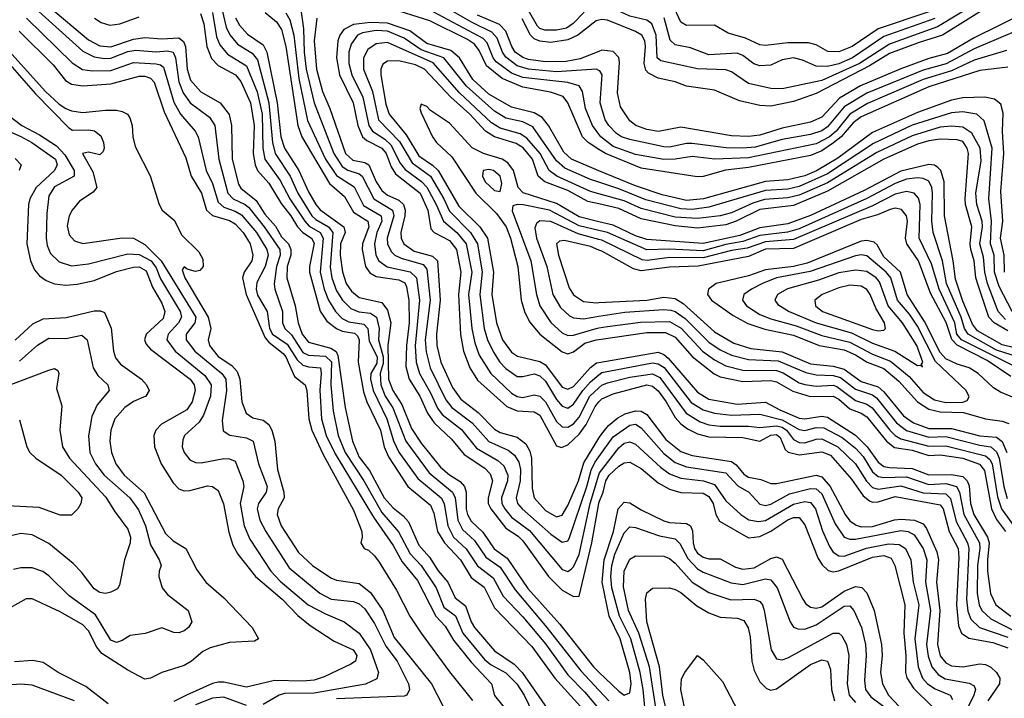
# Model space of a CAD drawing. Header units: inches. Extents: x 990535 to 1117859, y 769386 to 892122.
# Tile 535 of 656: x 1067946 to 1071437, y 826539 to 828945. Entities that reach past the tile are written whole.
import ezdxf

# ---------------------------------------------------------------- set-up
doc = ezdxf.new("R2010")
doc.units = ezdxf.units.IN
doc.header["$MEASUREMENT"] = 0
doc.layers.add('B0862', color=7, linetype='Continuous')
doc.layers.add('B0872', color=7, linetype='Continuous')

msp = doc.modelspace()

# ---------------------------------------------------------------- linework, layer by layer
at = {"layer": 'B0862', "color": 5}
for points, elevation in [([(1068050, 828992.1), (1068190, 828873.8), (1068230, 828852.4), (1068270, 828849.1), (1068350, 828875.4), (1068390, 828881.3), (1068450, 828876.6), (1068510, 828880.1), (1068527.6, 828867.6), (1068534.4, 828850), (1068540.4, 828770), (1068551.8, 828730), (1068588.9, 828688.9), (1068657, 828650), (1068689.1, 828609.1), (1068697.5, 828570), (1068699.6, 828450), (1068721.5, 828361.5), (1068730, 828347.3), (1068784.3, 828304.3), (1068815.8, 828255.8), (1068852.7, 828212.7), (1068875.1, 828175.1), (1068899.2, 828150), (1068907.9, 828130), (1068907.6, 828110), (1068894.4, 828070), (1068893.2, 828030), (1068922.5, 827930), (1068933.1, 827870), (1068948.3, 827830), (1068970, 827801.7), (1069050, 827780.4), (1069068, 827768), (1069074.6, 827754.6), (1069100, 827570), (1069126, 827450), (1069150, 827393.8), (1069186, 827346), (1069238.8, 827250), (1069270, 827214.1), (1069306, 827186), (1069324.5, 827164.5), (1069361.4, 827081.4), (1069398.9, 827038.9), (1069430, 826990.5), (1069464.1, 826950), (1069490, 826895.2), (1069527, 826867), (1069546.5, 826810), (1069559.2, 826790), (1069630, 826706.7), (1069699.5, 826659.5), (1069728, 826630), (1069974.7, 826274.7)], 2980), ([(1068658.9, 828998.9), (1068678.3, 828918.3), (1068690.8, 828890.8), (1068718.4, 828858.4), (1068770, 828826.7), (1068790, 828802.3), (1068829.9, 828650), (1068842.2, 828510), (1068851.9, 828470), (1068905, 828390), (1068932, 828330), (1068981.6, 828250), (1068996.2, 828236.2), (1069041.6, 828210), (1069056.6, 828190), (1069047.3, 828067.3), (1069052.7, 828030), (1069070, 827983.7), (1069090.5, 827950.5), (1069120.6, 827920.6), (1069149, 827909), (1069190, 827904.8), (1069211.8, 827890), (1069220.9, 827850), (1069218.3, 827810), (1069234.8, 827750), (1069234.5, 827725.5), (1069223.9, 827690), (1069226.8, 827650), (1069242.5, 827610), (1069269.2, 827569.2), (1069314.8, 827450), (1069398.1, 827338.1), (1069481.3, 827270), (1069489.8, 827249.8), (1069499.7, 827170), (1069516.8, 827136.8), (1069558.5, 827098.5), (1069599.5, 827039.5), (1069650, 827004.1), (1069702.9, 826922.9), (1069815.8, 826790), (1069935.5, 826635.5), (1070000, 826567.2)], 3060), ([(1068942, 828990), (1068952.9, 828912.9), (1068954.9, 828830), (1068962.3, 828770), (1068990.4, 828650.4), (1069059.5, 828470), (1069090, 828424.2), (1069110, 828411.3), (1069150, 828398.7), (1069160.4, 828390), (1069201.3, 828310), (1069268.1, 828270), (1069272.4, 828250), (1069248.7, 828170), (1069249.8, 828149.8), (1069262.9, 828122.9), (1069276.6, 828110), (1069299.1, 828099.1), (1069376.4, 828076.4), (1069390, 828060.9), (1069401.4, 827950), (1069384.2, 827810), (1069386.9, 827766.9), (1069401.6, 827710), (1069456.8, 827596.8), (1069478.6, 827570), (1069550, 827515.9), (1069609.1, 827449.1), (1069678.4, 827418.4), (1069700.6, 827400.6), (1069715.8, 827375.8), (1069722.4, 827350), (1069720.6, 827310), (1069706.7, 827250), (1069711.4, 827230), (1069727.9, 827210), (1069830, 827120.3), (1069870, 827092.1), (1069890, 827097), (1069894.2, 827105.8), (1069957, 827290), (1069971.9, 827348.1), (1069985.5, 827374.5), (1070000, 827394.8)], 3160), ([(1070000, 828765.4), (1069991.1, 828770), (1069850, 828760.6), (1069750, 828770), (1069710, 828781.8), (1069670, 828811.8), (1069657.6, 828830), (1069639, 828879), (1069620.5, 828900.5), (1069550, 828934.9), (1069451.2, 828991.2)], 3140), ([(1068014.2, 828974.2), (1068170, 828833.8), (1068210, 828813), (1068247.5, 828807.5), (1068270, 828809), (1068330, 828832.8), (1068357.5, 828837.5), (1068430, 828831.6), (1068470, 828834.3), (1068490.1, 828830), (1068498.4, 828810), (1068510, 828724.6), (1068525.4, 828685.4), (1068550.4, 828650.4), (1068619.1, 828599.1), (1068637.8, 828570), (1068652.5, 828450), (1068684.6, 828330), (1068703.7, 828310), (1068745.9, 828290), (1068758.8, 828278.8), (1068813.6, 828210), (1068869.1, 828130), (1068870.2, 828110), (1068856.2, 828070), (1068848.7, 828008.7), (1068850.6, 827990), (1068878.3, 827910), (1068878.2, 827870), (1068885.9, 827850), (1068910, 827828.1), (1068950, 827765.2), (1068970, 827755.7), (1069030, 827752.2), (1069051.6, 827731.6), (1069050, 827650), (1069057.8, 827557.8), (1069075, 827470), (1069100.2, 827410), (1069166, 827310), (1069230, 827197.3), (1069289.5, 827129.5), (1069330.8, 827050.8), (1069370.1, 827010), (1069422.6, 826930), (1069450, 826861.8), (1069491, 826831), (1069517.6, 826770), (1069595.3, 826675.3), (1069617.3, 826657.3), (1069670, 826628.7), (1069709.2, 826590), (1069734.6, 826550), (1069766.1, 826486.1)], 2960), ([(1068211.7, 828950), (1068235, 828935), (1068266.1, 828926.1), (1068301.2, 828930), (1068370, 828954.9)], 3020), ([(1068587.4, 828967.4), (1068599.2, 828930), (1068610.3, 828850), (1068626.8, 828806.8), (1068650, 828782.5), (1068711.8, 828750), (1068730, 828725.3), (1068765.1, 828650), (1068777.9, 828570), (1068773.9, 828470), (1068781.3, 828430), (1068790, 828410.1), (1068830, 828365.7), (1068872.9, 828292.9), (1068907.3, 828250), (1068931.1, 828210), (1068950.1, 828190.1), (1068980.9, 828170), (1068990, 828152.2), (1068973.2, 828070), (1068973.7, 828050), (1069011.7, 827911.7), (1069035.8, 827875.8), (1069069, 827850), (1069090, 827840.5), (1069133.5, 827833.5), (1069144.4, 827824.4), (1069149.8, 827809.8), (1069145.9, 827730), (1069165.8, 827625.8), (1069177.1, 827590), (1069225.3, 827490), (1069238, 827430), (1069254.4, 827394.4), (1069322.5, 827290), (1069403, 827223), (1069415.1, 827195.1), (1069427.4, 827130), (1069452.4, 827090), (1069509, 827030), (1069547, 826967), (1069593, 826933), (1069630, 826859.1), (1069761.8, 826721.8), (1069844.1, 826610), (1069935.1, 826510)], 3020), ([(1068629.3, 828970), (1068644.5, 828884.5), (1068655.7, 828855.7), (1068682.9, 828822.9), (1068750, 828781.2), (1068788.7, 828688.7), (1068805.6, 828610), (1068808.9, 828488.9), (1068815.3, 828450), (1068870, 828375.1), (1068903.6, 828310), (1068956.8, 828230), (1068972.8, 828212.8), (1069011.2, 828190), (1069022, 828170), (1069011.3, 828050), (1069025.3, 827990), (1069040.7, 827950), (1069065.6, 827910), (1069090, 827885.1), (1069113.6, 827873.6), (1069165.9, 827865.9), (1069180.3, 827850), (1069185.6, 827805.6), (1069213.7, 827750), (1069212.6, 827727.4), (1069191.4, 827690), (1069190.2, 827670), (1069199.1, 827630), (1069247.6, 827530), (1069271.9, 827451.9), (1069290, 827410.9), (1069358.1, 827318.1), (1069441, 827250), (1069451.1, 827230), (1069463.8, 827150), (1069484.4, 827110), (1069529.1, 827069.1), (1069570, 827008.2), (1069625.3, 826965.3), (1069660.9, 826900.9), (1069730, 826828), (1069810, 826731.4), (1069890, 826622.3), (1069950, 826560.5), (1070000, 826500.9)], 3040), ([(1068816.7, 828970), (1068857.3, 828937.3), (1068874.1, 828910), (1068889.6, 828849.6), (1068932.6, 828570), (1068946.9, 828530), (1069044.5, 828364.5), (1069098, 828318), (1069130, 828262), (1069181.1, 828230), (1069184.6, 828210), (1069161.8, 828150), (1069160.4, 828130), (1069172.7, 828070), (1069187.3, 828047.3), (1069210, 828034), (1069290, 828022.2), (1069311.4, 828011.4), (1069318, 827998), (1069325.5, 827950), (1069327.7, 827870), (1069317.5, 827790), (1069315.2, 827715.2), (1069327.5, 827670), (1069365.3, 827610), (1069392.4, 827550), (1069415.4, 827515.4), (1069477.2, 827457.2), (1069522.7, 827402.7), (1069595.3, 827355.3), (1069614.5, 827334.5), (1069622.5, 827310), (1069607.6, 827250), (1069607.6, 827230), (1069616.6, 827210), (1069670, 827142.1), (1069713.5, 827113.5), (1069730, 827097.3), (1069820.8, 826970), (1069870, 826922.3), (1069910, 826899.4), (1069930, 826901.3), (1069974.8, 827090), (1069999.2, 827230), (1070000, 827232.1)], 3120), ([(1068889.9, 828969.9), (1068904.3, 828944.3), (1068918.5, 828890), (1068935.9, 828735.9), (1068967.2, 828587.2), (1069030, 828450), (1069070, 828392.9), (1069132.6, 828352.6), (1069165.6, 828285.6), (1069228.3, 828250), (1069230.4, 828230), (1069212.5, 828190), (1069203.7, 828150), (1069209.3, 828110), (1069219.1, 828090), (1069249, 828069), (1069330.7, 828050.7), (1069352.9, 828030), (1069364.1, 827950), (1069348.2, 827788.2), (1069351.8, 827730), (1069363.2, 827690), (1069402.4, 827622.4), (1069427.1, 827567.1), (1069444.5, 827544.5), (1069512.2, 827492.2), (1069565.7, 827425.7), (1069641.5, 827381.5), (1069662.5, 827362.5), (1069676.9, 827330), (1069675.6, 827310), (1069654.3, 827250), (1069655.8, 827230), (1069666, 827210), (1069690, 827181.1), (1069753.8, 827133.8), (1069870, 826995.4), (1069890, 826987.9), (1069902.3, 826997.7), (1069910, 827004.7), (1069930, 827048.4), (1069969.3, 827230), (1070000, 827330.7)], 3140), ([(1070000, 828485.1), (1069962.2, 828510), (1069941.5, 828530), (1069890, 828650), (1069872.6, 828672.6), (1069828.1, 828688.1), (1069730, 828705.4), (1069656.6, 828736.6), (1069601.4, 828781.4), (1069575.5, 828835.5), (1069558.3, 828858.3), (1069534.4, 828874.4), (1069400.8, 828940.8), (1069250, 828987.7)], 3180), ([(1070000, 828539), (1069976.6, 828570), (1069952.1, 828630), (1069942.2, 828690), (1069930.2, 828710.2), (1069890, 828722.7), (1069730, 828740.4), (1069690, 828755.6), (1069635.9, 828795.9), (1069625.1, 828810), (1069603.2, 828863.2), (1069590, 828878), (1069412.6, 828972.6)], 3160), ([(1070000, 828832.6), (1069934, 828806), (1069883.7, 828796.3), (1069810, 828795.1), (1069750, 828804.4), (1069730, 828811), (1069703.4, 828830), (1069690.8, 828850), (1069670, 828904.8), (1069647.7, 828927.7), (1069570, 828961.6)], 3120), ([(1069947.8, 828972.2), (1069908.7, 828931.3), (1069884.5, 828915.5), (1069850, 828907.5), (1069807.6, 828907.6), (1069790, 828913.6), (1069781.7, 828921.7), (1069750, 828977.4)], 3060), ([(1067971, 828951), (1068132.2, 828792.2), (1068168.4, 828768.4), (1068203.9, 828763.9), (1068270, 828765), (1068350, 828793.6), (1068430, 828788.5), (1068445, 828785), (1068456.1, 828776.1), (1068492.8, 828652.8), (1068516.8, 828610), (1068568.3, 828550), (1068578.5, 828530), (1068606.9, 828410), (1068630, 828364.3), (1068650, 828297.5), (1068670, 828280), (1068710, 828266.1), (1068732.8, 828252.8), (1068786.1, 828190), (1068822.8, 828130), (1068826.9, 828110), (1068817.1, 828070), (1068786.7, 828013.3), (1068784.9, 827990), (1068790, 827968.4), (1068823.7, 827910), (1068831.8, 827850), (1068842.2, 827830), (1068894.3, 827794.3), (1068930, 827739), (1068950, 827720.2), (1068970, 827713.8), (1069012.3, 827710), (1069015.3, 827690), (1069010.8, 827630.8), (1069016.9, 827530), (1069033, 827470), (1069065.1, 827405.1), (1069200.8, 827180.8), (1069270, 827081), (1069302.9, 827022.9), (1069356.2, 826956.2), (1069421.5, 826830), (1069455, 826795), (1069484.7, 826744.7), (1069546.8, 826666.8), (1069618.5, 826590), (1069630, 826548.6), (1069762.9, 826382.9)], 2940), ([(1068711.4, 828951.4), (1068725.3, 828925.3), (1068753.5, 828893.5), (1068810, 828855.8), (1068823, 828830), (1068859.6, 828650), (1068872.5, 828530), (1068885.2, 828490), (1068935.8, 828410), (1068970, 828335.1), (1068996, 828290), (1069011.2, 828271.2), (1069095.3, 828210), (1069100.7, 828190), (1069083.4, 828150), (1069082.4, 828110), (1069090.4, 828050.4), (1069103.3, 828010), (1069122.3, 827982.3), (1069150, 827960.2), (1069230, 827941.7), (1069250, 827915.4), (1069261.6, 827870), (1069251.1, 827790), (1069254.4, 827670), (1069269.1, 827630), (1069300.9, 827580.9), (1069335.2, 827495.2), (1069370, 827443.1), (1069438.7, 827358.7), (1069470, 827331.4), (1069507.4, 827307.4), (1069523.9, 827290), (1069529.6, 827270), (1069529.1, 827209.1), (1069533.7, 827190), (1069546.6, 827166.6), (1069587.8, 827127.8), (1069628.8, 827068.8), (1069675, 827035), (1069748.2, 826928.2), (1069861, 826801), (1069981, 826650), (1070000, 826631.7)], 3080), ([(1068999.5, 828950), (1068989.8, 828869.8), (1068998.9, 828770), (1069020, 828690), (1069045.6, 828630), (1069100.9, 828470), (1069127.4, 828447.4), (1069170, 828438.3), (1069184.3, 828430), (1069210.6, 828370), (1069230, 828339), (1069250, 828323.3), (1069290, 828304.8), (1069306.5, 828290), (1069313, 828270), (1069311.5, 828250), (1069297.8, 828190), (1069298.7, 828170), (1069308.2, 828150), (1069344.6, 828124.6), (1069410, 828106.7), (1069428.1, 828090), (1069436.8, 827950), (1069424.4, 827830), (1069425.6, 827790), (1069440, 827730), (1069480.4, 827640.4), (1069510, 827599.8), (1069571.9, 827551.9), (1069630, 827492.5), (1069650, 827480.6), (1069710, 827464.6), (1069741, 827441), (1069755.4, 827415.4), (1069761.3, 827390), (1069763.7, 827283.7), (1069770.8, 827250), (1069810, 827204.6), (1069850, 827182.3), (1069870, 827188.6), (1069890, 827222.5), (1069927.4, 827310), (1069946.1, 827373.9), (1070000, 827460.9)], 3180), ([(1070000, 828409.5), (1069902.7, 828450), (1069875.1, 828475.1), (1069821.4, 828570), (1069798.5, 828598.5), (1069770, 828615.1), (1069690, 828634.6), (1069610, 828681.3), (1069552.9, 828732.9), (1069505.7, 828810), (1069475.4, 828835.4), (1069390, 828860.9), (1069330, 828905.1), (1069250, 828932.6), (1069190, 828934.9), (1069130, 828927.6), (1069095.6, 828910), (1069081.5, 828890), (1069074.3, 828870), (1069069.6, 828810), (1069080.5, 828750), (1069129, 828650), (1069145.2, 828570), (1069162, 828530), (1069176.6, 828516.6), (1069230, 828490), (1069245.3, 828470), (1069262.9, 828422.9), (1069278.8, 828398.8), (1069366, 828330), (1069393.6, 828270), (1069403.8, 828203.8), (1069415.9, 828190), (1069470, 828162.5), (1069495.3, 828130), (1069510.2, 828050), (1069502.3, 827970), (1069508.7, 827828.7), (1069519.3, 827770), (1069542.1, 827710), (1069570, 827667.3), (1069673.8, 827573.8), (1069710, 827557.8), (1069770, 827554.8), (1069790, 827542.1), (1069850, 827434), (1069867.7, 827427.7), (1069890, 827437.8), (1069930, 827475.6), (1069954.6, 827510), (1069986.1, 827573.9), (1070000, 827589.6)], 3220), ([(1070000, 828943), (1069990, 828940.9), (1069924.8, 828890), (1069890, 828873.8), (1069830, 828864.7), (1069790, 828868.8), (1069770, 828877.2), (1069757.1, 828890), (1069728.3, 828948.3)], 3080), ([(1067819.6, 828890), (1068002.6, 828682.6), (1068121, 828561), (1068133.5, 828553.5), (1068190, 828555), (1068211.3, 828551.3), (1068233.5, 828533.5), (1068243.4, 828510), (1068245.7, 828490), (1068242, 828478), (1068230, 828465.4), (1068190, 828474.9), (1068168.9, 828470), (1068205.7, 828405.7), (1068219.5, 828350), (1068206.6, 828333.4), (1068158.2, 828301.8), (1068131.9, 828270), (1068121.8, 828250), (1068114.3, 828214.3), (1068121.6, 828181.6), (1068141.1, 828161.1), (1068170, 828151), (1068310, 828171.1), (1068350, 828170.1), (1068390, 828147.5), (1068447.5, 828090), (1068570.9, 827890), (1068567.2, 827870), (1068536.5, 827830), (1068536.8, 827810), (1068567.1, 827770), (1068662.8, 827690), (1068676.7, 827670), (1068679.1, 827630), (1068664.1, 827524.1), (1068667.4, 827487.4), (1068691.3, 827471.3), (1068750, 827462.6), (1068773.5, 827450), (1068792.9, 827370), (1068824, 827290), (1068820.7, 827270), (1068793, 827230), (1068788.5, 827210), (1068797.4, 827170), (1068818.5, 827130), (1068901.3, 827001.3), (1069010, 826910.9), (1069050.1, 826890.1), (1069130, 826882.3), (1069150, 826873.1), (1069170, 826856.1), (1069204.3, 826804.3), (1069244.1, 826724.1), (1069284.8, 826670), (1069325.1, 826590), (1069328.7, 826570), (1069318.6, 826550), (1069310, 826545.9), (1069070, 826536.8)], 2860), ([(1067944.3, 828904.3), (1068065.4, 828785.4), (1068109, 828729), (1068130, 828716.7), (1068170, 828710.3), (1068270, 828717.8), (1068370, 828744.3), (1068390, 828744.2), (1068410, 828737.9), (1068423.3, 828723.3), (1068458.3, 828618.3), (1068534.9, 828454.9), (1068554.5, 828390), (1068591.1, 828330), (1068609, 828269), (1068630.2, 828250.2), (1068690, 828232.5), (1068710, 828220.7), (1068738.2, 828190), (1068764, 828150), (1068772.8, 828110), (1068769.8, 828090), (1068742.5, 828050), (1068736.1, 828030), (1068749.3, 827970), (1068816.9, 827816.9), (1068830, 827801), (1068880.9, 827760.9), (1068890, 827750), (1068920.1, 827680.1), (1068958, 827650), (1068964.4, 827630), (1068971.7, 827530), (1068982.1, 827490), (1069022.8, 827402.8), (1069130, 827206), (1069159.1, 827130), (1069161, 827110), (1069156, 827090), (1069167.3, 827070), (1069183.4, 827063.4), (1069204.4, 827044.4), (1069221.1, 827021.1), (1069281.9, 826921.9), (1069330, 826830.2), (1069370, 826769.5), (1069470, 826632.4), (1069551.2, 826531.2)], 2920), ([(1070000, 828368.8), (1069970, 828378.9), (1069879, 828419), (1069850, 828444.2), (1069765.5, 828565.5), (1069730, 828582.6), (1069670, 828596), (1069630, 828620.8), (1069530, 828708.8), (1069450.2, 828810), (1069370, 828838.4), (1069310, 828879.2), (1069250, 828904.5), (1069210, 828907.2), (1069161.7, 828898.3), (1069144.2, 828890), (1069122.1, 828857.9), (1069113.6, 828830), (1069113.1, 828790), (1069124.1, 828750), (1069162.6, 828670), (1069183.6, 828570), (1069197.3, 828550), (1069241.4, 828521.4), (1069261.8, 828501.8), (1069295.7, 828435.7), (1069313.4, 828413.4), (1069370.9, 828370.9), (1069390, 828350.8), (1069423.4, 828290), (1069448.5, 828230), (1069496.7, 828190), (1069529, 828150), (1069548.9, 828050), (1069537.8, 827970), (1069549.2, 827850), (1069559.4, 827799.4), (1069575.7, 827755.7), (1069617.1, 827690), (1069690, 827620.2), (1069710, 827608.6), (1069730, 827605.5), (1069770, 827615.3), (1069790, 827610.5), (1069810, 827590.4), (1069850, 827520.5), (1069870, 827501.5), (1069890, 827500.4), (1069910, 827512.3), (1069930, 827535.9), (1069967.8, 827610), (1070000, 827639.5)], 3240), ([(1067874.8, 828870), (1068037.5, 828690), (1068085.8, 828645.8), (1068110, 828630.4), (1068130, 828622.4), (1068170, 828615.7), (1068250, 828624.3), (1068290, 828623.9), (1068310, 828619.8), (1068328.2, 828610), (1068337.2, 828597.2), (1068345.5, 828570), (1068347.5, 828530), (1068355.5, 828495.5), (1068408.7, 828391.3), (1068440.3, 828290), (1068451.8, 828270), (1068494.2, 828234.2), (1068520.7, 828180.7), (1068581.3, 828121.3), (1068595.5, 828095.5), (1068597, 828070), (1068584.9, 828055.1), (1068570, 828051.6), (1068540.5, 828060.5), (1068530, 828068.3), (1068522.1, 828057.9), (1068532.2, 828030), (1068615, 827890), (1068624.5, 827850), (1068614.8, 827810), (1068619.2, 827790), (1068650, 827751.2), (1068698.8, 827718.8), (1068717, 827697), (1068726.6, 827670), (1068734.1, 827590), (1068749.5, 827549.5), (1068773.1, 827533.1), (1068810, 827524.4), (1068830, 827510.1), (1068840.6, 827490), (1068851.2, 827450), (1068860.3, 827350), (1068883.3, 827270), (1068883.6, 827250), (1068862.2, 827210), (1068858.6, 827190), (1068873, 827150), (1068935.3, 827055.3), (1068985, 827010), (1069050, 826965.4), (1069070, 826957.6), (1069150, 826945.7), (1069190, 826914.2), (1069234, 826850), (1069273.9, 826753.9), (1069406.4, 826590), (1069447.8, 826510)], 2880), ([(1070000, 828327.2), (1069970, 828335.5), (1069850.4, 828390.4), (1069823.5, 828410), (1069791.6, 828470), (1069744.9, 828524.9), (1069720.8, 828540.8), (1069650, 828560.7), (1069619.6, 828579.6), (1069506, 828686), (1069411.9, 828791.9), (1069250, 828864.7), (1069210, 828859.8), (1069180.5, 828839.5), (1069164.8, 828810), (1069165, 828770), (1069196.7, 828690), (1069218.5, 828590), (1069293, 828513), (1069337.6, 828437.6), (1069403, 828390), (1069449.7, 828310), (1069470, 828266), (1069544.3, 828190), (1069569.8, 828150), (1069586.3, 828050), (1069577.5, 827970), (1069593.5, 827850), (1069604.8, 827810), (1069625.8, 827765.8), (1069648.8, 827730), (1069670, 827707.8), (1069710, 827680.1), (1069730, 827679.9), (1069770, 827689.1), (1069790, 827682.4), (1069810, 827662.7), (1069850, 827598.3), (1069870, 827574.9), (1069890, 827567.9), (1069910, 827582), (1069942.6, 827630), (1069970, 827660.8), (1070000, 827685.5)], 3260), ([(1070000, 828291.5), (1069960.7, 828300.7), (1069890, 828339.2), (1069808.1, 828370), (1069784.8, 828390), (1069764.3, 828450), (1069730.8, 828490.8), (1069706.3, 828506.3), (1069629.9, 828530), (1069597.4, 828550), (1069542.5, 828610), (1069474.4, 828670), (1069381, 828770), (1069350, 828785.3), (1069290, 828799.2), (1069250, 828798), (1069233.2, 828786.8), (1069226.3, 828770), (1069227, 828750), (1069245, 828645), (1069256.5, 828610), (1069316.6, 828536.6), (1069361.7, 828461.7), (1069410, 828429.6), (1069430, 828410.3), (1069503.6, 828283.6), (1069577.6, 828210), (1069604.9, 828170), (1069625.6, 828050), (1069620, 827970), (1069637.1, 827870), (1069658.3, 827810), (1069690, 827765.5), (1069711.4, 827751.4), (1069790, 827732.6), (1069810, 827720.8), (1069870, 827641.8), (1069890, 827635.1), (1069910, 827644.5), (1069970, 827711.4), (1069991.5, 827728.5), (1070000, 827729.9)], 3280), ([(1070000, 828228.3), (1069930, 828245.7), (1069850, 828293), (1069731.3, 828331.3), (1069713.8, 828350), (1069696.7, 828410), (1069677.2, 828437.2), (1069656.6, 828450), (1069590.6, 828470.6), (1069551, 828491), (1069470, 828577.9), (1069403.3, 828623.3), (1069390, 828637.2), (1069370, 828645.6), (1069365.1, 828630), (1069370, 828614.4), (1069410, 828529.2), (1069423.7, 828510), (1069478.6, 828458.6), (1069563.6, 828330), (1069637.2, 828257.2), (1069671.1, 828210), (1069686.7, 828170), (1069712.5, 828070), (1069723.9, 827950), (1069735.9, 827910), (1069753.5, 827873.5), (1069790.5, 827830), (1069870, 827767.6), (1069890, 827759.8), (1069910, 827767.6), (1069950, 827797.7), (1069990, 827810), (1070000, 827811.5)], 3320), ([(1067890, 828618.3), (1067954.1, 828570), (1068017.1, 828537.1), (1068077.3, 828497.3), (1068106.1, 828466.1), (1068139.1, 828410), (1068139.8, 828390), (1068070, 828351.9), (1068050, 828320.4), (1068042.4, 828257.6), (1068039.9, 828170), (1068044, 828144), (1068055.5, 828115.5), (1068085.9, 828085.9), (1068130, 828072.4), (1068190, 828079.1), (1068330, 828115.1), (1068370, 828111.9), (1068412.8, 828090), (1068430, 828065.3), (1068445.6, 828025.6), (1068515.3, 827910), (1068519.6, 827890), (1068509.5, 827870), (1068473, 827830), (1068467.5, 827810), (1068497.1, 827770), (1068603.1, 827683.1), (1068625.5, 827650), (1068622.7, 827610), (1068597.9, 827542.1), (1068582.5, 827517.5), (1068530.1, 827470), (1068524.3, 827455.7), (1068522.8, 827430), (1068529.7, 827409.7), (1068550, 827384.8), (1068570, 827375), (1068590, 827374.1), (1068670, 827388.6), (1068690, 827387.9), (1068710, 827380.1), (1068737.9, 827310), (1068740.5, 827290), (1068728.3, 827230), (1068742.4, 827150), (1068762.8, 827102.8), (1068837.2, 826990), (1068870, 826953.7), (1068969.6, 826869.6), (1069030, 826837.9), (1069097.1, 826810), (1069149.8, 826769.8), (1069190.5, 826710.5), (1069218.4, 826630), (1069212.3, 826607.7), (1069171.8, 826588.2), (1068990, 826557.1), (1068884.7, 826555.3), (1068866.4, 826550), (1068810, 826516.6)], 2840), ([(1067910, 828548.2), (1067950.9, 828530.9), (1067989.5, 828509.5), (1068073.2, 828450), (1068078.8, 828430), (1068069.4, 828410), (1068005.2, 828350), (1067982.3, 828310), (1067977.1, 828290), (1067971.5, 828150), (1067984.8, 828090), (1067998.5, 828058.5), (1068016.4, 828036.4), (1068040, 828020), (1068070, 828008.6), (1068110, 828003.3), (1068150, 828006.7), (1068210, 828019.9), (1068290, 828051.7), (1068350, 828066.9), (1068370, 828068.1), (1068394.5, 828054.5), (1068417.1, 827997.1), (1068450, 827939.8), (1068460.9, 827910), (1068454.7, 827885.3), (1068394.7, 827830), (1068389.2, 827810), (1068394.6, 827794.6), (1068410, 827776.7), (1068550.4, 827670), (1068564.6, 827650), (1068568.8, 827630), (1068558.2, 827590), (1068538.9, 827561.1), (1068448.7, 827511.3), (1068428.7, 827490), (1068422.1, 827470), (1068423.7, 827430), (1068448.4, 827370), (1068490, 827303.2), (1068510, 827281.9), (1068530, 827274.3), (1068550, 827275.8), (1068612.3, 827292.3), (1068630.1, 827290.1), (1068650, 827275.8), (1068668.7, 827228.7), (1068687.8, 827127.8), (1068701.7, 827081.7), (1068719.9, 827050), (1068782.6, 826970), (1068876.4, 826890), (1068932.6, 826832.6), (1068976.4, 826796.4), (1069060.8, 826740.8), (1069129, 826710), (1069141.6, 826690), (1069136.8, 826670), (1069120.5, 826659.5), (1069025.2, 826614.8), (1068990, 826603.3), (1068950, 826599.2), (1068850, 826602.1), (1068750, 826578.7), (1068670, 826595.9), (1068650, 826596.1), (1068630, 826591.5), (1068537.9, 826550), (1068493.2, 826526.8)], 2820), ([(1067930, 828453.3), (1067951.6, 828430), (1067945, 828410)], 2780), ([(1070000, 828197.2), (1069930, 828214.6), (1069824.6, 828270), (1069731.3, 828288.7), (1069710.1, 828289.9), (1069694.9, 828285.1), (1069692.3, 828267.7), (1069758.3, 828090), (1069778.1, 827970), (1069790.5, 827930.5), (1069830, 827871), (1069870, 827834.3), (1069890, 827825.2), (1069910, 827826), (1069989.8, 827850.2), (1070000, 827852.1)], 3340), ([(1070000, 828165.7), (1069926.1, 828186.1), (1069830, 828229.2), (1069790, 828231.5), (1069778.2, 828221.8), (1069772.6, 828207.4), (1069778.4, 828170), (1069814.8, 828070), (1069836.6, 827970), (1069864, 827924), (1069895.4, 827895.4), (1069910, 827887.8), (1069944.7, 827884.7), (1070000, 827893.4)], 3360), ([(1070000, 828128.3), (1069970, 828140.6), (1069877.8, 828162.2), (1069860.7, 828159.3), (1069850.1, 828150), (1069857.2, 828110), (1069894.1, 827994.1), (1069910, 827969.1), (1069945.7, 827945.7), (1069990, 827941.5), (1070000, 827942)], 3380), ([(1067930, 827809), (1067993, 827867), (1068030, 827884.6), (1068111.6, 827888.4), (1068210, 827912.8), (1068232.6, 827912.6), (1068247, 827907), (1068270.9, 827850.9), (1068278.4, 827770), (1068286, 827746), (1068304, 827724), (1068378.3, 827670), (1068395.9, 827650), (1068405.1, 827630), (1068393.4, 827610), (1068350, 827590.6), (1068318.5, 827570), (1068283.2, 827530), (1068269, 827490), (1068265.4, 827450), (1068271.6, 827410), (1068286.7, 827370), (1068317, 827330), (1068387.5, 827267.5), (1068463.2, 827123.2), (1068490, 827097.1), (1068535.5, 827070), (1068574.7, 826994.7), (1068606.8, 826950), (1068670, 826895.3), (1068770.7, 826790), (1068793, 826750), (1068778.3, 826741.7), (1068690, 826736.7), (1068621.9, 826718.1), (1068595.8, 826704.2), (1068555.6, 826670), (1068530, 826655.3), (1068449.7, 826630.3), (1068410, 826609.9), (1068390, 826606.6), (1068330, 826638.5), (1068237.7, 826697.7), (1068220.1, 826720.1), (1068190, 826777.5), (1068170, 826798.7), (1068090, 826845.2), (1067990, 826891.6), (1067969.2, 826890.8), (1067910, 826858.7)], 2780), ([(1067945.8, 827734.2), (1068010, 827790.6), (1068050, 827815.2), (1068110, 827814.7), (1068166.6, 827826.6), (1068185, 827810), (1068206.8, 827710), (1068223.8, 827683.8), (1068258.9, 827650), (1068264.1, 827630), (1068221.1, 827578.9), (1068202.5, 827537.5), (1068190.1, 827469.9), (1068195.4, 827410), (1068214.6, 827370), (1068245.8, 827330), (1068336.2, 827250), (1068367, 827207), (1068391.8, 827150), (1068410, 827083.3), (1068440.6, 827030), (1068447.5, 827010), (1068440.5, 826990), (1068440.1, 826970), (1068451.6, 826930), (1068470, 826907.3), (1068543.6, 826850), (1068556.5, 826810), (1068544.7, 826790), (1068530, 826778), (1068510, 826770.7), (1068492.4, 826772.4), (1068450, 826788.7), (1068391.3, 826768.7), (1068338.3, 826761.7), (1068310, 826743.5), (1068290, 826736.8), (1068270, 826744.9), (1068215.2, 826835.2), (1068122, 826902), (1068050, 826973), (1068027.9, 826987.9), (1067990, 827001), (1067950, 827001.2), (1067924.2, 826995.8)], 2760), ([(1067890, 827641.5), (1068050, 827702.3), (1068070, 827707.6), (1068081.2, 827701.2), (1068085, 827690), (1068077.3, 827637.3), (1068095.8, 827575.8), (1068088.4, 827490), (1068098.2, 827430), (1068122.5, 827390), (1068252, 827252), (1068282.1, 827202.1), (1068330, 827138), (1068339, 827110), (1068338, 827090), (1068318.3, 827030), (1068300, 826940), (1068293.1, 826926.9), (1068270, 826915.3), (1068250, 826910.7), (1068230, 826914.4), (1068210, 826927.2), (1068166, 826986), (1068136.1, 827016.1), (1068050, 827087), (1067990, 827118.6), (1067950, 827123.2), (1067910, 827113.7)], 2740), ([(1067946.1, 827526.1), (1067971.8, 827430), (1067982.3, 827410), (1068003.8, 827390), (1068093.3, 827330), (1068153.7, 827270), (1068166.5, 827250), (1068162.6, 827230), (1068152, 827210), (1068130, 827188.3), (1068090, 827187.9), (1068015, 827215), (1067856.1, 827223.9)], 2720), ([(1068259.6, 826519.6), (1068180.2, 826580.2), (1068082.2, 826630), (1068030, 826665.7), (1067992.8, 826672.8), (1067927.4, 826667.4)], 2820), ([(1068140.2, 826530), (1067990, 826585.4), (1067950, 826588.5), (1067870, 826583)], 2840), ([(1068750, 826513.2), (1068670, 826543), (1068630, 826539.2), (1068570, 826515.2)], 2840)]:
    msp.add_lwpolyline(points, dxfattribs=dict(at, elevation=elevation))
at = {"layer": 'B0862', "color": 5, "elevation": 3340}
msp.add_lwpolyline([(1069610, 828413.4), (1069589.7, 828410.3), (1069586.7, 828390), (1069596.3, 828370), (1069630, 828339.8), (1069650, 828335.6), (1069655.4, 828364.6), (1069650, 828390.4), (1069626.3, 828410)], close=True, dxfattribs=at)
at = {"layer": 'B0872', "color": 5}
for points, elevation in [([(1071530, 829122.3), (1071430, 829065.6), (1071337.7, 829002.3), (1071200.5, 828919.5), (1071030, 828858.7), (1070923.4, 828790), (1070790, 828729.8), (1070650, 828700.1), (1070610, 828701.5), (1070530, 828718.3), (1070470, 828760.5), (1070450, 828767.5), (1070350, 828770.5), (1070219.5, 828799.5), (1070206, 828810), (1070202.3, 828890), (1070187.5, 828930), (1070170, 828943.1), (1070110, 828957.8), (1070030, 828994.5), (1070000, 828995.4)], 3060), ([(1071410, 829009.3), (1071218.2, 828890), (1071135.5, 828864.5), (1071030, 828824.6), (1070958.8, 828781.2), (1070770, 828682.9), (1070690, 828655), (1070610, 828638.3), (1070570, 828640.3), (1070497.8, 828657.8), (1070410, 828695.3), (1070310, 828708.9), (1070270, 828724.5), (1070210, 828737.5), (1070175.8, 828755.8), (1070166.5, 828766.5), (1070160.1, 828790), (1070165, 828850), (1070162.5, 828870), (1070152.2, 828890), (1070130, 828903.6), (1070030, 828942.8), (1070010, 828945.1), (1070000, 828943)], 3080), ([(1071170, 828973), (1070990, 828913.1), (1070897.8, 828850), (1070850, 828831), (1070811.9, 828831.9), (1070770, 828855.4), (1070742.5, 828862.5), (1070670, 828863.5), (1070590, 828853), (1070570, 828855.5), (1070519.1, 828879.1), (1070457.6, 828897.6), (1070410, 828925.2), (1070310, 828924.6), (1070290, 828935.8), (1070260.5, 829000.5)], 3020), ([(1071510, 828969.5), (1071330, 828881.2), (1071235.3, 828824.7), (1071170, 828807.5), (1071070, 828770.8), (1070927.3, 828710), (1070853.4, 828666.6), (1070790, 828599.8), (1070750, 828581.9), (1070650, 828560.1), (1070570, 828536), (1070530, 828531.1), (1070470, 828532.9), (1070290, 828564.1), (1070210.9, 828549.1), (1070170, 828555.2), (1070130.6, 828570), (1070110, 828586.5), (1070075.9, 828635.9), (1070065.8, 828685.8), (1070073, 828793), (1070070, 828811.1), (1070050, 828832.7), (1070010, 828836.6), (1070000, 828832.6)], 3120), ([(1071550, 828934.9), (1071330, 828841.2), (1071231, 828789), (1071150, 828765.5), (1070950, 828684.4), (1070870, 828636.5), (1070810, 828564.8), (1070790, 828551.3), (1070750, 828537.7), (1070650, 828520.3), (1070553.4, 828493.4), (1070510, 828489.2), (1070451.1, 828491.1), (1070330, 828505.6), (1070310, 828505.6), (1070250, 828493.4), (1070230, 828494.2), (1070110, 828519.6), (1070080.5, 828530), (1070062, 828542), (1070034.5, 828570), (1070022.2, 828590), (1070004.9, 828650), (1070011.4, 828750), (1070003.5, 828763.5), (1070000, 828765.4)], 3140), ([(1071190.4, 828949.6), (1071010, 828884.9), (1070898.6, 828810), (1070850, 828788.6), (1070810, 828778.9), (1070770, 828780.5), (1070721.7, 828801.7), (1070690, 828810.2), (1070650, 828802.5), (1070610, 828784), (1070570, 828781.3), (1070548.7, 828788.7), (1070510, 828818.1), (1070490, 828826.7), (1070390, 828820.8), (1070324.9, 828844.9), (1070270, 828855.4), (1070252.2, 828872.2), (1070231.2, 828951.2)], 3040), ([(1071444.4, 828835.6), (1071330, 828801), (1071250, 828763.2), (1071150, 828732.4), (1070952.2, 828647.8), (1070889.8, 828610.2), (1070840.8, 828550), (1070817.9, 828530), (1070770, 828504.4), (1070530, 828455.3), (1070410.6, 828450.6), (1070330, 828460.4), (1070270, 828450.6), (1070230, 828449.3), (1070130, 828466.6), (1070050, 828495), (1070006.8, 828530), (1070000, 828539)], 3160), ([(1071450, 828776.4), (1071350, 828765.2), (1071170, 828706.4), (1070930, 828600.3), (1070901.3, 828578.7), (1070858.6, 828530), (1070832.2, 828507.8), (1070790, 828480.4), (1070750, 828463), (1070530, 828421.4), (1070448.7, 828411.3), (1070370, 828389.4), (1070348.2, 828388.2), (1070150, 828418.8), (1070022.8, 828470), (1070000, 828485.1)], 3180), ([(1071437.7, 828050), (1071437, 828110), (1071424.1, 828170), (1071431.4, 828230), (1071424.6, 828335.4), (1071435.4, 828470), (1071430.6, 828550), (1071433.7, 828613.7), (1071425.1, 828645.1), (1071402.7, 828662.7), (1071368.7, 828670), (1071290, 828667.6), (1071250, 828659.2), (1071130, 828616.4), (1070970, 828545.4), (1070846.5, 828453.5), (1070771, 828409), (1070730, 828390.8), (1070670, 828376.9), (1070590, 828371.1), (1070370.3, 828309.7), (1070310, 828304.3), (1070224.3, 828324.3), (1070130, 828355.4), (1070000, 828409.5)], 3220), ([(1071464.6, 827910), (1071418.9, 827998.9), (1071402.2, 828050), (1071400.8, 828110), (1071387.7, 828150), (1071391.9, 828230), (1071382.9, 828310), (1071394.6, 828490), (1071365.8, 828585.8), (1071339.3, 828610), (1071290, 828618.7), (1071250, 828615.2), (1071110, 828570.7), (1070973.5, 828506.5), (1070810, 828398.3), (1070710, 828353.5), (1070670, 828343.9), (1070590, 828339.2), (1070390, 828279.8), (1070330, 828272.5), (1070290, 828274.5), (1070166.5, 828306.5), (1070070, 828345.3), (1070000, 828368.8)], 3240), ([(1071441.8, 827881.8), (1071415.3, 827910), (1071378, 828010), (1071367.9, 828050), (1071363.5, 828103.5), (1071350.3, 828150), (1071359.5, 828210), (1071358.2, 828230), (1071339.8, 828290), (1071335.8, 828330), (1071354.9, 828445.1), (1071351.2, 828490), (1071322.2, 828542.2), (1071290, 828563.4), (1071250, 828567.8), (1071210, 828563.4), (1071110, 828533.5), (1070985.4, 828474.6), (1070810, 828367), (1070710, 828322.9), (1070670, 828312.8), (1070587.2, 828307.2), (1070545.6, 828294.4), (1070470, 828260.5), (1070430.3, 828249.7), (1070350, 828239.7), (1070270, 828244.9), (1070150, 828275), (1070090, 828302.3), (1070000, 828327.2)], 3260), ([(1071450, 827842.2), (1071401.2, 827870), (1071382.8, 827890), (1071344.1, 828004.1), (1071336.6, 828030), (1071330.3, 828090), (1071318.8, 828130), (1071315.6, 828150), (1071321.9, 828210), (1071299.6, 828290), (1071297.9, 828310), (1071310.2, 828470), (1071306.1, 828490), (1071290, 828512.9), (1071270, 828518.5), (1071210, 828521.7), (1071170, 828515.9), (1071130, 828503.6), (1071009.7, 828450.3), (1070810, 828337.2), (1070690, 828286.2), (1070570, 828272.3), (1070487, 828230), (1070450, 828217.9), (1070350, 828205.5), (1070270, 828214.3), (1070150, 828238.8), (1070070, 828275.2), (1070000, 828291.5)], 3280), ([(1071512.5, 827772.5), (1071430, 827791.6), (1071342, 827842), (1071325, 827865), (1071290, 827947.1), (1071264.7, 828024.7), (1071256.2, 828090), (1071224.6, 828250), (1071224.1, 828370), (1071212.4, 828410), (1071201.4, 828421.4), (1071190, 828429), (1071170, 828431.7), (1071070, 828407.3), (1070940.1, 828339.9), (1070750, 828250.5), (1070670, 828221.3), (1070570, 828207.5), (1070499.7, 828180.3), (1070370, 828150.8), (1070170, 828165.1), (1070130, 828178), (1070050, 828215.9), (1070000, 828228.3)], 3320), ([(1071488, 827748), (1071410, 827773.3), (1071309.4, 827830), (1071296.2, 827850), (1071284.5, 827890), (1071232.4, 828010), (1071217.8, 828090), (1071185.2, 828190), (1071180.6, 828230), (1071183.1, 828330), (1071180.5, 828350), (1071170, 828371.9), (1071150, 828381.8), (1071130, 828384.3), (1071090, 828379.2), (1071050, 828364.2), (1070950, 828311.1), (1070710, 828203.5), (1070668.6, 828191.4), (1070570, 828179.8), (1070510, 828158.7), (1070450, 828148.4), (1070370, 828125.9), (1070248.6, 828131.4), (1070170, 828128.6), (1070030, 828189.8), (1070000, 828197.2)], 3340), ([(1071550, 827677.3), (1071285.1, 827810), (1071269, 827830), (1071261.3, 827870), (1071206.4, 827990), (1071179.2, 828079.2), (1071134.8, 828170), (1071138.3, 828290), (1071132.6, 828312.6), (1071117.2, 828330), (1071090, 828335.6), (1071050, 828326.5), (1070970, 828284.9), (1070690, 828165.6), (1070590, 828157.6), (1070525.3, 828134.7), (1070470, 828126.3), (1070370, 828100.8), (1070250, 828101.5), (1070171, 828091), (1070153.6, 828093.6), (1070010, 828162.9), (1070000, 828165.7)], 3360), ([(1071460, 827680), (1071376.1, 827736.1), (1071270, 827790.3), (1071250.8, 827810.8), (1071231.3, 827871.3), (1071175, 827975), (1071132.8, 828090), (1071091.8, 828150), (1071086.7, 828170), (1071093.6, 828230), (1071090.8, 828250), (1071072.2, 828272.2), (1071050, 828276.1), (1071032.1, 828272.1), (1070987.2, 828252.8), (1070930, 828235.9), (1070690, 828133.1), (1070590, 828130.9), (1070530, 828104.9), (1070351.3, 828071.3), (1070250, 828067), (1070150, 828054), (1070122, 828062), (1070010, 828124.2), (1070000, 828128.3)], 3380), ([(1071507, 827590), (1071423.7, 827623.7), (1071399.2, 827639.2), (1071345, 827690), (1071312.6, 827710), (1071270, 827723.2), (1071230, 827742.2), (1071210, 827765.4), (1071154.7, 827874.7), (1071092.8, 827970), (1071069.7, 828050), (1071010, 828103.7), (1070986.6, 828146.6), (1070976.3, 828156.3), (1070950, 828162.6), (1070930, 828159.8), (1070738.3, 828081.7), (1070690, 828069.8), (1070590, 828058.4), (1070530, 828036.9), (1070415.9, 828010), (1070388.2, 827990), (1070385.3, 827970), (1070399.2, 827950), (1070475.9, 827895.9), (1070527.6, 827867.6), (1070587.6, 827847.6), (1070690, 827825.9), (1070780.8, 827790), (1070870, 827774.6), (1070910, 827756.3), (1070950.4, 827730.4), (1071010, 827708.5), (1071063.5, 827663.5), (1071129.5, 827590), (1071170, 827564.2), (1071210, 827554), (1071292.3, 827552.3), (1071370, 827530.2), (1071430, 827521.9), (1071453.3, 827513.3)], 3420), ([(1070000, 827942), (1070170, 827950.7), (1070230, 827960.6), (1070270, 827956.5), (1070298.6, 827938.6), (1070410, 827838), (1070478.2, 827798.2), (1070539.1, 827779.1), (1070650, 827766.9), (1070750, 827724.9), (1070830, 827716.7), (1070870, 827705.5), (1070930, 827662.5), (1070990, 827642.8), (1071010, 827625.4), (1071079.9, 827539.9), (1071115.4, 827515.4), (1071170, 827495.3), (1071250, 827495.2), (1071350, 827468.9), (1071410, 827464.7), (1071429.2, 827449.2), (1071446.5, 827410)], 3380), ([(1070000, 827893.4), (1070092.2, 827907.8), (1070230, 827917.3), (1070254.7, 827914.7), (1070270, 827909.8), (1070305.3, 827885.3), (1070390, 827801.6), (1070430, 827774.9), (1070470, 827755.9), (1070530, 827740.2), (1070635, 827735), (1070734.1, 827694.1), (1070770, 827685.7), (1070830, 827683.4), (1070855.9, 827675.9), (1070910, 827634.4), (1070970, 827614.3), (1070984, 827604), (1071055.3, 827515.3), (1071090, 827488.6), (1071170, 827465), (1071230, 827466.8), (1071350, 827435.8), (1071390, 827430), (1071410, 827412.3), (1071419.2, 827390), (1071435.2, 827290), (1071447.3, 827247.3)], 3360), ([(1070000, 827852.1), (1070030, 827857.5), (1070147.2, 827872.8), (1070250, 827874.6), (1070291.6, 827851.6), (1070367.3, 827770), (1070410, 827739.3), (1070450, 827718), (1070510, 827702.7), (1070630, 827700.5), (1070652.6, 827692.6), (1070710, 827657.3), (1070730, 827651.2), (1070770, 827645.2), (1070830, 827648.6), (1070844, 827644), (1070910, 827594.4), (1070950, 827582), (1070969.2, 827569.2), (1071030.8, 827490), (1071050.2, 827470.2), (1071070, 827459), (1071170, 827433.3), (1071230, 827433.7), (1071370, 827398), (1071385.9, 827385.9), (1071393.6, 827370), (1071412.8, 827252.8), (1071427.3, 827210), (1071499.9, 827110)], 3340), ([(1070000, 827811.5), (1070170, 827836), (1070235.5, 827835.5), (1070270, 827819.4), (1070330.6, 827750.6), (1070408.8, 827688.8), (1070430, 827678.2), (1070510, 827662.4), (1070610, 827665.7), (1070630, 827661.2), (1070687.5, 827627.5), (1070749, 827609), (1070830, 827610.2), (1070850, 827599.1), (1070890, 827565.6), (1070930, 827549.4), (1070950, 827536.3), (1071019.2, 827450), (1071048.4, 827428.4), (1071110, 827419), (1071170, 827400), (1071210, 827401.5), (1071290, 827390.6), (1071349, 827369), (1071366.9, 827346.9), (1071391.6, 827210), (1071410, 827172.6), (1071442, 827130)], 3320), ([(1070000, 827729.9), (1070210, 827765.6), (1070230, 827757.7), (1070244.9, 827744.9), (1070350, 827624), (1070390, 827599.6), (1070490, 827582.2), (1070590, 827588.9), (1070641, 827561), (1070710, 827531.8), (1070730, 827529.4), (1070790, 827539.3), (1070810, 827535.5), (1070910, 827472.3), (1070950.6, 827430.6), (1070990, 827375.7), (1071010, 827361), (1071030, 827356.6), (1071110, 827354.1), (1071170, 827330.6), (1071250, 827332.5), (1071290, 827324.7), (1071306, 827310), (1071312.4, 827292.4), (1071316.9, 827230), (1071329.1, 827190), (1071377.5, 827110), (1071383.8, 827090), (1071377.1, 827030), (1071378.2, 826990), (1071388.5, 826910), (1071407.4, 826870), (1071459.9, 826830)], 3280), ([(1070000, 827685.5), (1070010, 827693.7), (1070190, 827727.7), (1070210, 827724.8), (1070231.4, 827711.4), (1070327.1, 827587.1), (1070370, 827561.3), (1070410, 827549.8), (1070470, 827542.6), (1070570, 827546.4), (1070650, 827526.2), (1070710, 827491.4), (1070730, 827488.5), (1070770, 827498.5), (1070797.5, 827497.5), (1070862.9, 827462.9), (1070910, 827425.2), (1070936.3, 827396.3), (1070970, 827341.4), (1070990, 827325), (1071010, 827321.1), (1071090, 827323.5), (1071170, 827296.5), (1071230, 827300.9), (1071267.7, 827290), (1071278.1, 827270), (1071293.6, 827190), (1071348.8, 827090), (1071350.4, 827070), (1071342.1, 827010), (1071341.4, 826910), (1071347.9, 826870), (1071357.9, 826850), (1071390, 826820.9), (1071530, 826748.1)], 3260), ([(1070000, 827639.5), (1070010, 827648.7), (1070030, 827657.7), (1070110, 827677.9), (1070190, 827689.2), (1070216, 827676), (1070309.2, 827549.2), (1070359.2, 827519.2), (1070390, 827508.9), (1070430, 827503.2), (1070530, 827503.9), (1070570, 827498.5), (1070630, 827505.1), (1070650, 827500.4), (1070664.9, 827490), (1070690, 827456.8), (1070710, 827445.4), (1070730, 827444.5), (1070770, 827457.6), (1070790, 827458.8), (1070846.5, 827430), (1070910, 827370.4), (1070948.1, 827308.1), (1070970, 827286.7), (1070990, 827280.8), (1071070, 827291.9), (1071150, 827266.9), (1071230, 827263.8), (1071246.7, 827246.7), (1071266.1, 827166.1), (1071306.9, 827090), (1071312, 827070), (1071303.5, 826890), (1071307.5, 826847.5), (1071318.9, 826818.9), (1071349.5, 826789.5), (1071450, 826755.3)], 3240), ([(1070000, 827589.6), (1070010, 827600.8), (1070050, 827618.7), (1070170, 827650), (1070190, 827645.6), (1070210, 827628.5), (1070238.5, 827590), (1070270, 827534.8), (1070290, 827512.3), (1070314.2, 827494.2), (1070350, 827476.9), (1070390, 827465.5), (1070510, 827463.4), (1070570, 827451), (1070610, 827471.2), (1070630, 827474.3), (1070643.1, 827463.1), (1070660.8, 827420.8), (1070670.9, 827410.9), (1070710, 827402.3), (1070790, 827412.9), (1070820.4, 827400.4), (1070895.6, 827315.6), (1070936.7, 827256.7), (1070958.7, 827238.7), (1070970, 827234.2), (1070990, 827234.9), (1071050, 827254.1), (1071210, 827224.7), (1071220.9, 827210), (1071241.6, 827130), (1071273.8, 827070), (1071276.5, 827036.5), (1071267.8, 826870), (1071275.2, 826795.2), (1071285.5, 826770), (1071311.6, 826751.6), (1071397.1, 826737.1), (1071450, 826718.2)], 3220), ([(1070000, 827460.9), (1070010, 827477), (1070033.8, 827506.2), (1070066.4, 827533.6), (1070092.5, 827547.5), (1070130, 827558.1), (1070150, 827556.6), (1070170, 827545.1), (1070236.7, 827456.7), (1070290, 827414.1), (1070330, 827399.1), (1070470, 827378.1), (1070486.5, 827366.5), (1070513.9, 827333.9), (1070530, 827323.3), (1070574.3, 827314.3), (1070610, 827300.4), (1070630, 827300.3), (1070770, 827330), (1070790, 827323.8), (1070819.7, 827290), (1070872.9, 827190), (1070890, 827168), (1070912.3, 827152.3), (1070930, 827147.1), (1070970, 827148.4), (1071048.2, 827171.8), (1071070, 827174), (1071118.6, 827170), (1071150, 827157.9), (1071161.3, 827141.3), (1071197.6, 827057.6), (1071203.6, 827030), (1071197.3, 826950), (1071208.6, 826850), (1071199.8, 826730), (1071210, 826689.2), (1071230, 826664.9), (1071250, 826653.8), (1071290, 826650.1), (1071350, 826660.7), (1071370, 826658.4), (1071389.3, 826649.3), (1071409.2, 826630), (1071421.5, 826610), (1071420.5, 826590), (1071379, 826530)], 3180), ([(1070000, 827394.8), (1070050, 827465.3), (1070110, 827507), (1070130, 827510.9), (1070150, 827497.9), (1070230, 827406.7), (1070270, 827375.1), (1070310, 827359.4), (1070450, 827338.1), (1070492.6, 827292.6), (1070531.9, 827270), (1070570, 827227.4), (1070590, 827222.1), (1070610, 827226.6), (1070676.1, 827263.9), (1070750, 827282.8), (1070770, 827281.5), (1070790, 827263.4), (1070837.3, 827157.3), (1070870, 827110), (1070890, 827102.4), (1070910, 827103.3), (1071070, 827133.2), (1071095.8, 827130), (1071118.1, 827118.1), (1071149.5, 827070), (1071162.7, 827030), (1071157.7, 826950), (1071175.5, 826850), (1071161.2, 826730), (1071167.7, 826687.7), (1071180.3, 826650), (1071202.5, 826622.5), (1071227.3, 826607.3), (1071312.9, 826592.9), (1071330, 826582.6), (1071335.1, 826570), (1071329.4, 826550), (1071299.1, 826490)], 3160), ([(1070000, 827330.7), (1070002.2, 827337.8), (1070070, 827426.4), (1070090, 827443.4), (1070110, 827447.5), (1070130, 827440.3), (1070217.8, 827357.8), (1070250, 827334.4), (1070290, 827318.8), (1070370.2, 827310.2), (1070410, 827297.3), (1070450, 827238.9), (1070503.1, 827190), (1070531.1, 827171.1), (1070565.3, 827165.3), (1070590, 827169.6), (1070690, 827227.5), (1070730, 827237.1), (1070750, 827233.5), (1070768, 827210), (1070792.9, 827132.9), (1070817.1, 827077.1), (1070830, 827057.2), (1070850, 827043.8), (1070870, 827042.5), (1070948.4, 827071.6), (1071026.6, 827086.6), (1071064.6, 827084.6), (1071087.2, 827070), (1071105.9, 827030), (1071113.7, 826950), (1071134.2, 826870), (1071119.9, 826750), (1071131.7, 826650), (1071147.1, 826610), (1071165.4, 826590), (1071192.1, 826572.1), (1071244.8, 826550), (1071254, 826534)], 3140), ([(1070000, 827232.1), (1070015.5, 827270), (1070023.9, 827310), (1070036.4, 827330), (1070070, 827361.3), (1070090, 827373.7), (1070110, 827375.9), (1070150, 827353.6), (1070210, 827302.7), (1070250, 827280.6), (1070290, 827268.2), (1070370, 827265.6), (1070390, 827254.5), (1070404.8, 827230), (1070415, 827190), (1070427.2, 827167.2), (1070530, 827108.2), (1070570, 827112.9), (1070610, 827131), (1070670, 827171.3), (1070690, 827179.9), (1070710, 827180.3), (1070730, 827153.9), (1070776.2, 827036.2), (1070791.6, 827011.6), (1070812.4, 826992.4), (1070830, 826987.4), (1070850, 826990.3), (1070970, 827039.4), (1071010, 827044.6), (1071036, 827036), (1071049.1, 827010), (1071084.2, 826870), (1071081.1, 826770), (1071087.7, 826690), (1071087, 826630), (1071091.4, 826611.4), (1071114.9, 826574.9), (1071181.4, 826510)], 3120), ([(1070000, 826631.7), (1070070, 826564.2), (1070090, 826550.1), (1070110, 826558.5), (1070114.6, 826590), (1070109.9, 826630), (1070075.2, 826750), (1070036.3, 826830), (1070011, 826950), (1070018.5, 827030), (1070051.6, 827130), (1070067.6, 827210), (1070090, 827234.4), (1070110, 827231.9), (1070150, 827207.1), (1070230, 827168.3), (1070250, 827162.5), (1070310, 827158.2), (1070325, 827150), (1070332, 827132), (1070333.6, 827090), (1070339.3, 827070), (1070350, 827053.5), (1070370, 827038.6), (1070390, 827033.5), (1070430, 827033.7), (1070484.1, 827004.1), (1070510, 826996.2), (1070550, 827001.4), (1070610, 827034.2), (1070630, 827039.9), (1070650, 827032.3), (1070722.6, 826890), (1070733.8, 826873.8), (1070750, 826861.4), (1070770, 826858.5), (1070790, 826863.2), (1070870, 826918.8), (1070910, 826934.9), (1070932.1, 826932.1), (1070950, 826912.7), (1070975.7, 826850), (1071001.9, 826730), (1071004.6, 826690), (1070998.4, 826630), (1071005.1, 826590), (1071026.2, 826550), (1071083.2, 826490)], 3080), ([(1070165.8, 826470), (1070156.5, 826570), (1070146.6, 826630), (1070112.6, 826750), (1070072.8, 826830), (1070045.6, 826930), (1070041.6, 826970), (1070045.4, 827010), (1070056.6, 827050), (1070090, 827125.3), (1070110, 827146.6), (1070130, 827144), (1070215.1, 827115.1), (1070270, 827104.3), (1070287, 827087), (1070314.8, 827034.8), (1070350, 826997.2), (1070370, 826985.5), (1070468.4, 826948.4), (1070510, 826942.3), (1070590, 826961.8), (1070610, 826958.7), (1070632.1, 826930), (1070677.5, 826810), (1070690, 826791), (1070704.7, 826784.7), (1070730, 826784.3), (1070770, 826798.9), (1070870, 826865.1), (1070890, 826866), (1070903.6, 826850), (1070930.3, 826790.3), (1070945.4, 826730), (1070947.4, 826690), (1070941.4, 826601.4), (1070944.9, 826570), (1070964, 826544), (1071036.7, 826490)], 3060), ([(1070203.9, 826490), (1070178.7, 826650), (1070141.5, 826770), (1070104.4, 826850), (1070086.5, 826933.5), (1070089.9, 826990), (1070110, 827031.6), (1070130, 827043.5), (1070230, 827042.2), (1070250, 827034.9), (1070270, 827017.5), (1070330.6, 826950.6), (1070390, 826914.4), (1070467.7, 826887.7), (1070550, 826890.1), (1070570, 826882.3), (1070579.4, 826870), (1070585.5, 826850), (1070610.9, 826710.9), (1070630, 826678.2), (1070650, 826674.8), (1070670, 826682.4), (1070830, 826770.1), (1070850, 826769.5), (1070860.6, 826760.6), (1070877.3, 826730), (1070885.5, 826690), (1070880.6, 826590), (1070886.7, 826550), (1070910, 826524.2)], 3040), ([(1070241, 826490), (1070226.6, 826550), (1070215.2, 826650), (1070169.9, 826810.1), (1070165, 826890), (1070170, 826912.4), (1070190, 826928.8), (1070250, 826930.1), (1070270, 826924), (1070290, 826913.4), (1070346.5, 826866.5), (1070390, 826841.7), (1070430, 826826.9), (1070490, 826822.7), (1070514.1, 826814.1), (1070528.5, 826788.5), (1070536.5, 826756.5), (1070542.3, 826670), (1070550, 826636.9), (1070570, 826596.8), (1070593.7, 826573.7), (1070610, 826567.8), (1070630, 826572.1), (1070750, 826658.9), (1070790, 826675.2), (1070810.1, 826670.1), (1070821.2, 826641.2), (1070825, 826570), (1070835.6, 826530)], 3020), ([(1070306.3, 826490), (1070289.8, 826570), (1070292.3, 826607.7), (1070304.2, 826630), (1070350, 826690.2), (1070370, 826674.8), (1070438.6, 826598.6), (1070507.2, 826467.2)], 2980), ([(1070000, 826567.2), (1070035.2, 826530)], 3060)]:
    msp.add_lwpolyline(points, dxfattribs=dict(at, elevation=elevation))
for points, elevation in [([(1070930, 828110.7), (1070910, 828107.7), (1070748.4, 828051.6), (1070630, 828029.1), (1070579.8, 828010), (1070541, 827990), (1070514.1, 827970), (1070509.5, 827950), (1070523.4, 827930), (1070570, 827899.5), (1070610, 827883.7), (1070699.6, 827859.6), (1070790, 827824.8), (1070890, 827801.4), (1070970, 827759.1), (1071034.1, 827734.1), (1071099.3, 827679.3), (1071150, 827622.9), (1071190, 827597.5), (1071230, 827587), (1071290, 827589.3), (1071305, 827595), (1071312.8, 827607.2), (1071301.8, 827630), (1071193.4, 827733.4), (1071130, 827857.8), (1071101, 827901), (1071058.2, 827950), (1071035.4, 828030), (1071018, 828050), (1070950, 828107.7)], 3440), ([(1070910, 828057.4), (1070850, 828047.3), (1070778.8, 828021.2), (1070668.8, 827991.2), (1070632.9, 827970), (1070624.1, 827950), (1070634.6, 827934.6), (1070674.3, 827910), (1070770.7, 827870), (1070895.1, 827835.1), (1070970, 827798.3), (1071049.3, 827769.3), (1071130, 827718.9), (1071139.7, 827719.7), (1071147.3, 827712.7), (1071143.1, 827723.1), (1071148.8, 827730), (1071126.5, 827790), (1071076.2, 827870), (1071025.2, 827930), (1070995, 828015), (1070982.5, 828030), (1070950, 828052.1)], 3460), ([(1070890, 828003.8), (1070850, 827994.7), (1070791, 827970), (1070765.3, 827950), (1070767.3, 827930), (1070792.1, 827910), (1070970, 827846), (1070990, 827841.5), (1071010, 827843.9), (1071016.3, 827850), (1071011.9, 827870), (1070982.1, 827922.1), (1070962.2, 827970), (1070950, 827988.5), (1070930, 828000.1)], 3480)]:
    msp.add_lwpolyline(points, close=True, dxfattribs=dict(at, elevation=elevation))

doc.saveas('drawing.dxf')
